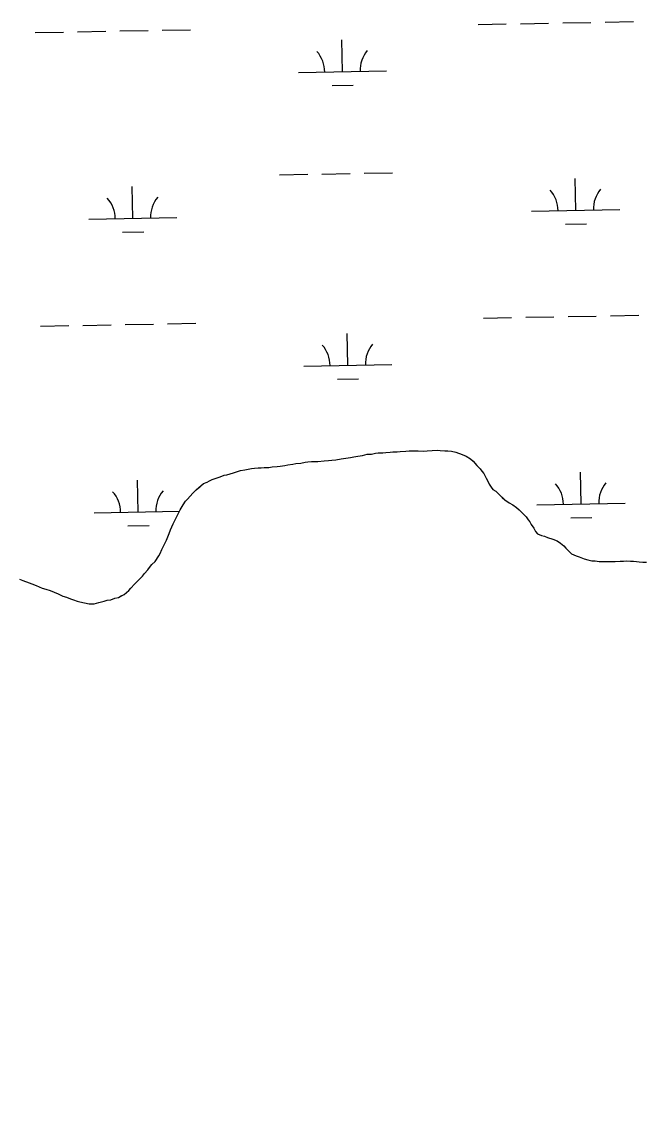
# Model space of a CAD drawing. Extents: x 3925854 to 3964121, y 224593 to 250589.
# Drawn here: x 3945031 to 3945739, y 236486 to 237713 of the extents above; entities that cross this region are included whole.
import ezdxf

# ---------------------------------------------------------------- set-up
doc = ezdxf.new("R2010")
doc.units = 0
for name, color, linetype in [('V-GRID-MAJR', 7, 'Continuous'), ('V-TOPO-SHOR', 7, 'Continuous'), ('V-WETL-SWMP', 7, 'Continuous')]:
    doc.layers.add(name, color=color, linetype=linetype)

msp = doc.modelspace()

# ---------------------------------------------------------------- linework, layer by layer
at = {"layer": 'V-GRID-MAJR'}
msp.add_spline([(3930006.603, 236087.686), (3935327.129, 236182.494), (3940647.643, 236278.076), (3945968.142, 236374.431), (3951288.627, 236471.56), (3956609.098, 236569.464), (3961929.554, 236668.141), (3961929.555, 236668.141)], degree=3, dxfattribs=at)
at = {"layer": 'V-TOPO-SHOR'}
for points in [[(3945140.797, 237060.211), (3945143.967, 237061.917), (3945147.14, 237063.625), (3945152.446, 237068.102), (3945154.928, 237070.519), (3945159.186, 237075.01), (3945163.09, 237079.157), (3945165.57, 237081.574), (3945168.056, 237084.341), (3945170.192, 237087.11), (3945174.1, 237091.607), (3945175.881, 237094.032), (3945178.726, 237097.493), (3945182.271, 237100.944), (3945186.551, 237107.184), (3945187.987, 237109.966), (3945189.798, 237114.49), (3945191.587, 237117.615), (3945193.746, 237122.135), (3945195.184, 237124.914), (3945198.434, 237132.567), (3945199.888, 237136.745), (3945202.78, 237143.704), (3945206.007, 237149.611), (3945207.808, 237153.434), (3945210.683, 237159.345), (3945214.257, 237164.895), (3945216.759, 237169.061), (3945218.891, 237171.481), (3945222.086, 237174.936), (3945224.931, 237178.397), (3945228.83, 237182.194), (3945233.074, 237185.637), (3945237.317, 237189.08), (3945241.188, 237190.778), (3945244.006, 237192.139), (3945247.176, 237193.845), (3945250.338, 237194.853), (3945255.964, 237196.879), (3945260.533, 237198.566), (3945263.691, 237199.226), (3945271.064, 237201.226), (3945275.635, 237202.914), (3945279.148, 237203.918), (3945284.059, 237204.903), (3945291.774, 237206.199), (3945294.925, 237206.508), (3945299.128, 237206.801), (3945302.63, 237207.104), (3945306.132, 237207.409), (3945311.379, 237207.34), (3945314.887, 237207.991), (3945320.495, 237208.618), (3945323.997, 237208.921), (3945329.252, 237209.552), (3945332.76, 237210.205), (3945338.372, 237211.18), (3945341.878, 237211.833), (3945347.483, 237212.458), (3945352.394, 237213.443), (3945355.548, 237213.75), (3945359.751, 237214.045), (3945366.751, 237214.303), (3945373.755, 237214.909), (3945379.008, 237215.19), (3945382.51, 237215.493), (3945387.067, 237216.132), (3945393.027, 237217.103), (3945398.638, 237218.077), (3945403.893, 237218.706), (3945407.402, 237219.361), (3945411.963, 237220.351), (3945417.22, 237220.979), (3945422.485, 237222.309), (3945427.736, 237222.589), (3945431.949, 237223.582), (3945435.101, 237223.892), (3945440.352, 237224.172), (3945443.856, 237224.475), (3945448.757, 237224.76), (3945451.911, 237225.067), (3945456.808, 237225.004), (3945459.964, 237225.661), (3945466.615, 237225.923), (3945470.118, 237226.226), (3945476.065, 237226.147), (3945480.611, 237226.087), (3945486.907, 237226.003), (3945490.759, 237226.302), (3945496.363, 237226.579), (3945501.964, 237226.853), (3945505.462, 237226.806), (3945510.705, 237226.388), (3945514.201, 237226.341), (3945518.395, 237225.936), (3945523.277, 237224.821), (3945530.241, 237222.28), (3945534.761, 237220.121), (3945539.62, 237217.258), (3945542.731, 237214.418), (3945546.868, 237209.814)], [(3945546.868, 237209.814), (3945550.665, 237205.916), (3945552.728, 237203.088), (3945554.794, 237200.612), (3945557.522, 237195.328), (3945558.884, 237192.512), (3945560.932, 237188.635), (3945563.334, 237185.107), (3945565.046, 237182.285), (3945568.522, 237180.488), (3945571.633, 237177.65), (3945575.776, 237173.396), (3945578.537, 237170.56), (3945583.39, 237167.346), (3945587.56, 237165.192), (3945591.718, 237161.989), (3945594.833, 237159.498), (3945599.32, 237154.89), (3945602.771, 237151.345), (3945605.179, 237148.167), (3945606.895, 237145.695), (3945608.607, 237142.873), (3945611.35, 237138.638), (3945613.398, 237134.763), (3945615.812, 237132.281), (3945620.336, 237130.472), (3945623.472, 237129.381), (3945626.951, 237127.935), (3945633.224, 237126.102), (3945638.099, 237124.287), (3945641.914, 237121.789), (3945645.371, 237118.594), (3945647.786, 237116.114), (3945651.236, 237112.569), (3945654.349, 237109.73), (3945659.564, 237107.211), (3945662.697, 237106.119), (3945668.616, 237103.942), (3945672.8, 237102.836), (3945677.332, 237101.726), (3945681.18, 237101.675), (3945685.719, 237100.915), (3945689.917, 237100.86), (3945697.261, 237100.764), (3945703.565, 237101.028), (3945709.514, 237101.3), (3945713.012, 237101.253), (3945716.166, 237101.563), (3945721.059, 237101.147), (3945724.557, 237101.102), (3945727.701, 237100.709), (3945730.848, 237100.668), (3945735.041, 237100.262), (3945739.237, 237100.207)], [(3945028.767, 237080.939), (3945032.595, 237079.489), (3945039.554, 237076.597), (3945042.69, 237075.506), (3945047.564, 237073.691), (3945051.041, 237072.248), (3945054.523, 237070.802), (3945058.357, 237069.702), (3945063.579, 237067.881), (3945068.103, 237066.073), (3945072.627, 237064.264), (3945077.842, 237061.745), (3945082.022, 237060.291), (3945086.546, 237058.481), (3945090.029, 237057.385), (3945093.859, 237055.935), (3945096.999, 237055.194), (3945102.231, 237054.076), (3945107.814, 237052.951), (3945113.411, 237052.878), (3945118.681, 237054.557), (3945124.647, 237055.878), (3945128.159, 237056.879), (3945132.015, 237057.529), (3945136.584, 237059.216), (3945140.797, 237060.211)]]:
    msp.add_lwpolyline(points, dxfattribs=at)
at = {"layer": 'V-WETL-SWMP'}
for p, q in [((3945548.295, 237709.306), (3945580.29, 237709.887)), ((3945596.288, 237710.178), (3945628.282, 237710.76)), ((3945644.28, 237711.051), (3945676.274, 237711.633)), ((3945692.272, 237711.923), (3945724.266, 237712.505)), ((3945046.47, 237700.181), (3945078.465, 237700.763)), ((3945094.463, 237701.053), (3945126.457, 237701.635)), ((3945142.455, 237701.926), (3945174.449, 237702.508)), ((3945190.447, 237702.799), (3945222.441, 237703.38)), ((3945394.652, 237655.761), (3945393.997, 237691.755)), ((3945344.66, 237654.852), (3945444.643, 237656.67)), ((3945382.934, 237640.115), (3945406.93, 237640.551)), ((3945323.354, 237539.014), (3945355.349, 237539.596)), ((3945371.346, 237539.887), (3945403.341, 237540.468)), ((3945419.338, 237540.759), (3945451.333, 237541.341)), ((3945658.987, 237498.679), (3945658.333, 237534.673)), ((3945157.162, 237489.554), (3945156.507, 237525.548)), ((3945608.995, 237497.77), (3945708.979, 237499.588)), ((3945107.17, 237488.645), (3945207.154, 237490.463)), ((3945145.444, 237473.908), (3945169.44, 237474.344)), ((3945647.27, 237483.032), (3945671.266, 237483.469)), ((3945554.344, 237376.685), (3945586.338, 237377.267)), ((3945602.336, 237377.558), (3945634.33, 237378.14)), ((3945650.328, 237378.431), (3945682.322, 237379.013)), ((3945698.32, 237379.303), (3945730.314, 237379.885)), ((3945052.519, 237367.561), (3945084.513, 237368.143)), ((3945100.511, 237368.433), (3945132.505, 237369.015)), ((3945148.503, 237369.306), (3945180.497, 237369.888)), ((3945196.495, 237370.179), (3945228.489, 237370.76)), ((3945400.7, 237323.141), (3945400.045, 237359.135)), ((3945350.708, 237322.232), (3945450.691, 237324.05)), ((3945388.982, 237307.495), (3945412.978, 237307.931)), ((3945163.21, 237156.934), (3945162.556, 237192.928)), ((3945665.035, 237166.059), (3945664.381, 237202.053)), ((3945615.043, 237165.15), (3945715.027, 237166.968)), ((3945113.218, 237156.025), (3945209.924, 237157.784)), ((3945151.493, 237141.288), (3945175.489, 237141.724)), ((3945653.318, 237150.412), (3945677.314, 237150.849))]:
    msp.add_line(p, q, dxfattribs=at)
for points in [[(3945189.797, 237114.489), (3945191.588, 237117.614), (3945193.747, 237122.134), (3945195.183, 237124.914), (3945198.434, 237132.567), (3945199.889, 237136.746), (3945202.78, 237143.705), (3945206.007, 237149.61), (3945207.807, 237153.435), (3945210.684, 237159.344), (3945214.256, 237164.895), (3945216.76, 237169.06), (3945218.892, 237171.481), (3945222.086, 237174.937), (3945224.931, 237178.398), (3945228.83, 237182.194), (3945237.318, 237189.079), (3945241.189, 237190.777), (3945244.006, 237192.139), (3945247.177, 237193.846), (3945250.339, 237194.854), (3945255.964, 237196.879), (3945260.534, 237198.567), (3945263.692, 237199.225), (3945271.065, 237201.227), (3945275.636, 237202.915), (3945279.148, 237203.918), (3945284.059, 237204.903), (3945291.773, 237206.2), (3945294.926, 237206.508), (3945299.128, 237206.802), (3945306.133, 237207.409), (3945311.38, 237207.339), (3945314.888, 237207.992), (3945320.494, 237208.618), (3945323.996, 237208.921), (3945329.253, 237209.551), (3945332.76, 237210.205), (3945338.371, 237211.18), (3945341.878, 237211.833), (3945347.484, 237212.458), (3945352.395, 237213.443), (3945355.548, 237213.751), (3945359.75, 237214.045), (3945366.751, 237214.302), (3945373.756, 237214.909), (3945379.008, 237215.189), (3945382.51, 237215.492), (3945387.067, 237216.132), (3945393.027, 237217.102), (3945398.638, 237218.077), (3945403.894, 237218.707), (3945407.402, 237219.361), (3945411.963, 237220.35), (3945417.219, 237220.98), (3945422.485, 237222.309), (3945427.736, 237222.59), (3945431.948, 237223.583), (3945435.101, 237223.891), (3945440.352, 237224.172), (3945443.855, 237224.475), (3945448.757, 237224.76), (3945451.91, 237225.068), (3945456.807, 237225.003), (3945459.964, 237225.661), (3945466.615, 237225.923), (3945470.118, 237226.226), (3945486.908, 237226.003), (3945490.76, 237226.302), (3945501.963, 237226.853), (3945505.461, 237226.807), (3945510.704, 237226.388), (3945514.201, 237226.341), (3945518.394, 237225.936), (3945523.278, 237224.821), (3945530.241, 237222.28), (3945534.761, 237220.121), (3945539.621, 237217.258), (3945542.732, 237214.417), (3945546.869, 237209.814), (3945550.666, 237205.916), (3945552.728, 237203.089), (3945554.794, 237200.613), (3945557.523, 237195.329), (3945558.885, 237192.512), (3945560.933, 237188.636), (3945563.335, 237185.106), (3945565.047, 237182.284), (3945568.522, 237180.489), (3945571.633, 237177.649), (3945578.536, 237170.56), (3945583.391, 237167.347), (3945587.561, 237165.192), (3945591.717, 237161.989), (3945594.833, 237159.498), (3945602.771, 237151.346), (3945605.178, 237148.166), (3945606.895, 237145.694), (3945608.607, 237142.872), (3945611.349, 237138.637), (3945613.397, 237134.762)], [(3945613.397, 237134.762), (3945615.813, 237132.281), (3945620.337, 237130.472), (3945623.472, 237129.38), (3945626.951, 237127.935), (3945633.224, 237126.102), (3945638.098, 237124.288), (3945641.914, 237121.789), (3945645.37, 237118.594), (3945651.237, 237112.569), (3945654.349, 237109.729), (3945659.563, 237107.21), (3945662.697, 237106.119), (3945668.616, 237103.942), (3945672.8, 237102.837), (3945677.333, 237101.727), (3945681.181, 237101.676), (3945685.719, 237100.916), (3945697.262, 237100.763), (3945703.564, 237101.029), (3945709.515, 237101.3), (3945713.013, 237101.254), (3945716.166, 237101.562), (3945721.058, 237101.147), (3945724.556, 237101.101), (3945727.7, 237100.709), (3945730.848, 237100.667), (3945735.041, 237100.262), (3945739.238, 237100.206)], [(3945028.767, 237080.939), (3945032.596, 237079.489), (3945039.555, 237076.597), (3945042.689, 237075.506), (3945047.563, 237073.692), (3945054.522, 237070.801), (3945058.356, 237069.701), (3945063.58, 237067.882), (3945072.628, 237064.264), (3945077.842, 237061.745), (3945082.021, 237060.291), (3945086.546, 237058.481), (3945090.03, 237057.386), (3945093.859, 237055.935), (3945096.998, 237055.194), (3945102.231, 237054.075), (3945107.814, 237052.951), (3945113.411, 237052.877), (3945118.681, 237054.557), (3945124.646, 237055.877), (3945128.158, 237056.88), (3945132.015, 237057.529), (3945136.585, 237059.217), (3945140.797, 237060.211), (3945147.14, 237063.625), (3945152.447, 237068.103), (3945154.928, 237070.519), (3945159.186, 237075.011), (3945163.089, 237079.158), (3945165.57, 237081.574), (3945168.056, 237084.34), (3945170.192, 237087.11), (3945174.1, 237091.607), (3945175.882, 237094.032), (3945178.726, 237097.493), (3945182.271, 237100.945), (3945186.552, 237107.185), (3945187.988, 237109.965), (3945189.797, 237114.489)]]:
    msp.add_lwpolyline(points, dxfattribs=at)
for centre, start, end in [((3945339.409, 237655.232), 0.269879, 41.813537), ((3945449.877, 237657.24), 140.269876, 181.813534), ((3945603.745, 237498.149), 0.269879, 41.813537), ((3945714.212, 237500.158), 140.269876, 181.813534), ((3945101.92, 237489.025), 0.269879, 41.813537), ((3945212.387, 237491.033), 140.269876, 181.813534), ((3945345.457, 237322.612), 0.269879, 41.813537), ((3945455.925, 237324.62), 140.269876, 181.813534), ((3945107.968, 237156.405), 0.269879, 41.813537), ((3945218.435, 237158.413), 140.269876, 181.813534), ((3945609.793, 237165.529), 0.269879, 41.813537), ((3945720.26, 237167.538), 140.269876, 181.813534)]:
    msp.add_arc(centre, 35.246, start, end, dxfattribs=at)

doc.saveas('drawing.dxf')
